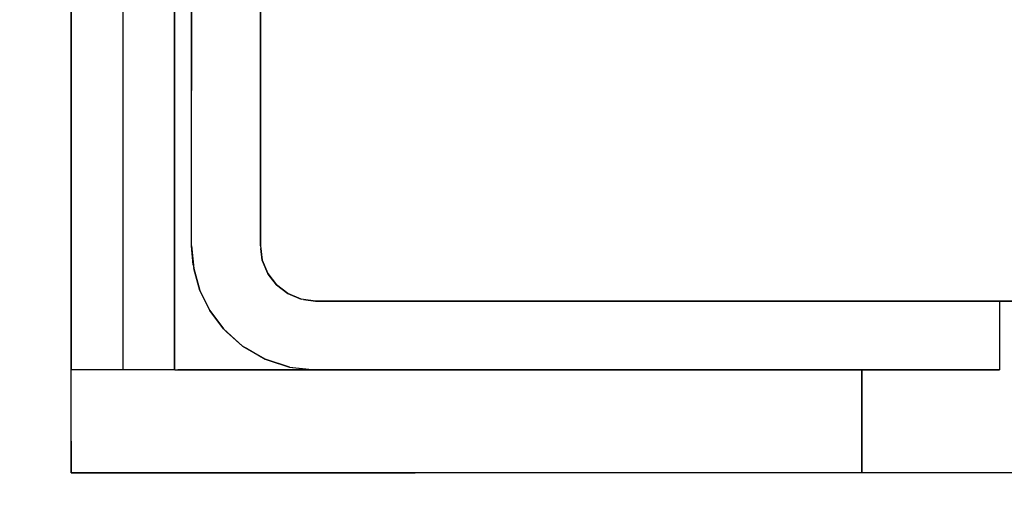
# Model space of a CAD drawing. Extents: x -805 to 3526, y -961 to 1039.
# Tile 296 of 475: x 1259.8345 to 1259.8632, y 31.6028 to 31.617. Entities that reach past the tile are written whole.
import ezdxf

# ---------------------------------------------------------------- set-up
doc = ezdxf.new("R2010")
doc.units = 0
doc.linetypes.add('AUSGEZOGEN', pattern=[2, 1, 1])
doc.layers.get('0').update_dxf_attribs({"color": 251})
doc.layers.add('TTK-B-Bestand', color=252, linetype='Continuous', lineweight=35)
for name, color, linetype in [('TTK-P-Aufzug', 251, 'Continuous'), ('TTK-P-Bahnsteig', 12, 'Continuous'), ('TTK-P-TEXT', 12, 'AUSGEZOGEN')]:
    doc.layers.add(name, color=color, linetype=linetype)
doc.styles.add('AKG DIN 6776', font='AKG_DIN67.TTF')
doc.dimstyles.new('TTK$6', dxfattribs={"dimtxt": 2.5, "dimasz": 2.5, "dimexe": 3.5, "dimexo": 0.1, "dimgap": 1, "dimtad": 1, "dimzin": 0, "dimtxsty": 'AKG DIN 6776', "dimblk": 'OBLIQUE', "dimcen": -0.09, "dimdle": 3, "dimse1": 1, "dimse2": 1, "dimclrd": 256, "dimclre": 256, "dimclrt": 256, "dimadec": 3, "dimazin": 0, "dimtfac": 1, "dimtofl": 0, "dimtmove": 0, "dimatfit": 3, "dimldrblk": 'OBLIQUE', "dimfxl": 7, "dimfxlon": 1, "dimtolj": 1, "dimtzin": 0, "dimlwd": -1, "dimlwe": -1, "dimarcsym": 0})

# ---------------------------------------------------------------- blocks, each defined once
blk = doc.blocks.new('*D549')
at = {"layer": 'DEFPOINTS', "color": 0}
for p in [(1594.653013, 36.73973), (1594.306234, 36.575236), (8.223304, 0)]:
    blk.add_point(p, dxfattribs=at)
at = {"layer": 'TTK-B-Bestand', "insert": (1594.109263, 36.98348), "char_height": 0.25, "attachment_point": 5, "style": 'AKG DIN 6776'}
blk.add_mtext('\\A1;36,588', dxfattribs=at)
blk = doc.blocks.new('_OBLIQUE')
at = {"color": 0, "linetype": 'ByBlock'}
blk.add_line((-0.5, -0.5), (0.5, 0.5), dxfattribs=at)
blk = doc.blocks.new('*D548')
at = {"layer": 'DEFPOINTS', "color": 0}
for p in [(1585.536598, 36.770612), (1585.045877, 36.613991), (-0.868111, 0.030883)]:
    blk.add_point(p, dxfattribs=at)
at = {"layer": 'TTK-B-Bestand', "insert": (1585.017848, 37.014362), "char_height": 0.25, "attachment_point": 5, "style": 'AKG DIN 6776'}
blk.add_mtext('\\A1;36,621', dxfattribs=at)
blk = doc.blocks.new('*D536')
at = {"layer": 'DEFPOINTS', "color": 0}
for p in [(1593.426387, 36.652234), (1593.909511, 36.652234), (733.065924, 0.107127)]:
    blk.add_point(p, dxfattribs=at)
at = {"layer": 'TTK-P-TEXT', "insert": (1594.453782, 36.895984), "char_height": 0.25, "attachment_point": 5, "style": 'AKG DIN 6776'}
blk.add_mtext('\\A1;36,589', dxfattribs=at)
blk = doc.blocks.new('STS26_1000_2100 - STS26_1000_2100-V1-41')
for p, q in [((1255.123, 7357), (1255.123, 4932)), ((1253.623, 4955.4), (1253.623, 4932)), ((1253.623, 4955.4), (1253.623, 4932)), ((1256.623, 4955.4), (1256.623, 4939.876)), ((1253.123, 4935.6), (1253.123, 4953.5)), ((1253.123, 4935.6), (1253.123, 4953.5)), ((1251.123, 4935.6), (1251.123, 4945.306)), ((1251.123, 4945.306), (1251.123, 4935.6)), ((1256.623, 4932), (1256.623, 4943.776)), ((1256.623, 4943.776), (1256.623, 4932)), ((1256.623, 4943.776), (1256.623, 4932)), ((1251.123, 4940.12), (1251.123, 4943.509)), ((1253.123, 4943.509), (1253.123, 4940.12)), ((1253.623, 4938.25), (1253.623, 4942.938)), ((1251.123, 4938.764), (1251.123, 4940.12)), ((1253.123, 4938.764), (1253.123, 4940.12)), ((1256.623, 4934.9), (1256.623, 4939.876)), ((1251.123, 4935.6), (1251.123, 4938.764)), ((1253.123, 4935.6), (1253.123, 4938.764)), ((1253.623, 4936.375), (1253.623, 4938.25)), ((1253.623, 4932), (1253.623, 4936.375)), ((1251.123, 4935.6), (1251.068, 4935.186)), ((1251.123, 4935.6), (1251.068, 4935.186)), ((1251.123, 4935.6), (1251.113, 4935.53)), ((1253.123, 4935.6), (1253.062, 4934.944)), ((1253.123, 4935.6), (1253.062, 4934.944)), ((1253.073, 4935.055), (1253.123, 4935.6)), ((1251.068, 4935.186), (1251.113, 4935.53)), ((1250.908, 4934.8), (1251.068, 4935.186)), ((1251.068, 4935.186), (1250.908, 4934.8)), ((1250.908, 4934.8), (1251.041, 4935.121)), ((1251.041, 4935.121), (1251.068, 4935.186)), ((1253.073, 4935.055), (1253.062, 4934.944)), ((1250.654, 4934.469), (1250.908, 4934.8)), ((1250.908, 4934.8), (1250.654, 4934.469)), ((1250.654, 4934.469), (1250.865, 4934.744)), ((1250.865, 4934.744), (1250.908, 4934.8)), ((1253.062, 4934.944), (1252.884, 4934.31)), ((1252.884, 4934.31), (1253.062, 4934.944)), ((1253.032, 4934.837), (1252.884, 4934.31)), ((1253.062, 4934.944), (1253.032, 4934.837)), ((1256.623, 4934.9), (1256.623, 4932)), ((1250.323, 4934.214), (1250.654, 4934.469)), ((1250.654, 4934.469), (1250.323, 4934.214)), ((1250.598, 4934.426), (1250.654, 4934.469)), ((1249.937, 4934.055), (1250.323, 4934.214)), ((1250.323, 4934.214), (1249.937, 4934.055)), ((1249.937, 4934.055), (1250.258, 4934.187)), ((1250.258, 4934.187), (1250.323, 4934.214)), ((1250.323, 4934.214), (1250.598, 4934.426)), ((1252.884, 4934.31), (1252.592, 4933.72)), ((1252.592, 4933.72), (1252.884, 4934.31)), ((1252.835, 4934.211), (1252.592, 4933.72)), ((1252.884, 4934.31), (1252.835, 4934.211)), ((1208.623, 4934), (1249.523, 4934)), ((1249.523, 4934), (1208.623, 4934)), ((1235.757, 4934), (1215.109, 4934)), ((1229.623, 4934), (1229.623, 4932)), ((1229.623, 4934), (1229.623, 4932)), ((1249.523, 4934), (1235.757, 4934)), ((1249.523, 4934), (1249.937, 4934.055)), ((1249.523, 4934), (1249.937, 4934.055)), ((1249.867, 4934.045), (1249.523, 4934)), ((1249.867, 4934.045), (1249.937, 4934.055)), ((1252.592, 4933.72), (1252.198, 4933.192)), ((1252.198, 4933.192), (1252.592, 4933.72)), ((1252.592, 4933.72), (1252.265, 4933.281)), ((1252.198, 4933.192), (1251.639, 4932.688)), ((1251.639, 4932.688), (1252.198, 4933.192)), ((1252.104, 4933.107), (1251.639, 4932.688)), ((1252.198, 4933.192), (1252.104, 4933.107)), ((1252.265, 4933.281), (1252.198, 4933.192)), ((1251.639, 4932.688), (1250.987, 4932.311)), ((1250.987, 4932.311), (1251.639, 4932.688)), ((1251.529, 4932.625), (1250.987, 4932.311)), ((1251.639, 4932.688), (1251.529, 4932.625)), ((1250.987, 4932.311), (1250.271, 4932.079)), ((1250.271, 4932.079), (1250.987, 4932.311)), ((1250.867, 4932.272), (1250.271, 4932.079)), ((1250.987, 4932.311), (1250.867, 4932.272)), ((1253.523, 4932), (1229.623, 4932)), ((1229.623, 4932), (1253.523, 4932)), ((1233.623, 4932), (1233.623, 4929)), ((1233.623, 4929), (1233.623, 4932)), ((1250.271, 4932.079), (1249.523, 4932)), ((1250.271, 4932.079), (1249.523, 4932)), ((1249.649, 4932.013), (1249.523, 4932)), ((1253.523, 4932), (1249.523, 4932)), ((1253.523, 4932), (1249.523, 4932)), ((1252.849, 4932), (1249.523, 4932)), ((1250.271, 4932.079), (1249.649, 4932.013)), ((1253.523, 4932), (1252.849, 4932)), ((1253.606, 4932), (1253.523, 4932)), ((1253.606, 4932), (1253.623, 4932)), ((1253.623, 4932), (1256.623, 4932)), ((1253.623, 4932), (1256.623, 4932)), ((1256.623, 4929.921), (1256.623, 4932)), ((1256.623, 4929), (1256.623, 4932)), ((1256.623, 4929), (1256.623, 4932)), ((1256.623, 4929.921), (1256.623, 4929)), ((1159.223, 4929), (1256.623, 4929)), ((1160.123, 4929), (1256.623, 4929)), ((1256.623, 4929), (1246.623, 4929)), ((1246.854, 4929), (1246.623, 4929)), ((1248.058, 4929), (1246.854, 4929)), ((1251.183, 4929), (1248.058, 4929)), ((1256.623, 4929), (1251.183, 4929))]:
    blk.add_line(p, q)

msp = doc.modelspace()

# ---------------------------------------------------------------- linework, layer by layer
at = {"layer": 'TTK-P-Bahnsteig', "color": 251}
msp.add_circle((473.785115, 39.132246), 1000, dxfattribs=at)

# ---------------------------------------------------------------- block references
at = {"layer": 'TTK-P-Aufzug', "color": 251, "xscale": -0.001, "yscale": 0.001, "zscale": 0.001}
msp.add_blockref('STS26_1000_2100 - STS26_1000_2100-V1-41', (1261.092639, 26.674829), dxfattribs=at)

# ---------------------------------------------------------------- dimensions: what is measured, and where the dimension line sits
at = {"layer": 'TTK-B-Bestand', "color": 251}
for feature_location, offset, origin, text, picture, middle in [((1585.045877, 36.613991), (0.44608, 0.157557), (-0.868111, 0.030883), '36,621', '*D548', (1585.017848, 37.014362)), ((1594.306234, 36.575236), (0.294656, 0.165578), (8.223304, 0), '36,588', '*D549', (1594.109263, 36.98348))]:
    dim = msp.add_ordinate_dim(feature_location=feature_location, offset=offset, dtype=0, origin=origin, text=text, dimstyle='TTK$6', override={"dimscale": 0, "dimdec": 3, "dimtmove": 1, "dimfxlon": 0}, dxfattribs=at)
    dim.commit()
    dim.dimension.update_dxf_attribs({"geometry": picture, "text_midpoint": middle})
at = {"layer": 'TTK-P-TEXT', "color": 251}
dim = msp.add_ordinate_dim(feature_location=(1593.426387, 36.652234), offset=(0.483124, 0), dtype=0, origin=(733.065924, 0.107127), text='36,589', dimstyle='TTK$6', override={"dimscale": 0, "dimfxlon": 0}, dxfattribs=at)
dim.commit()
dim.dimension.update_dxf_attribs({"geometry": '*D536', "text_midpoint": (1594.453782, 36.895984)})

doc.saveas('drawing.dxf')
